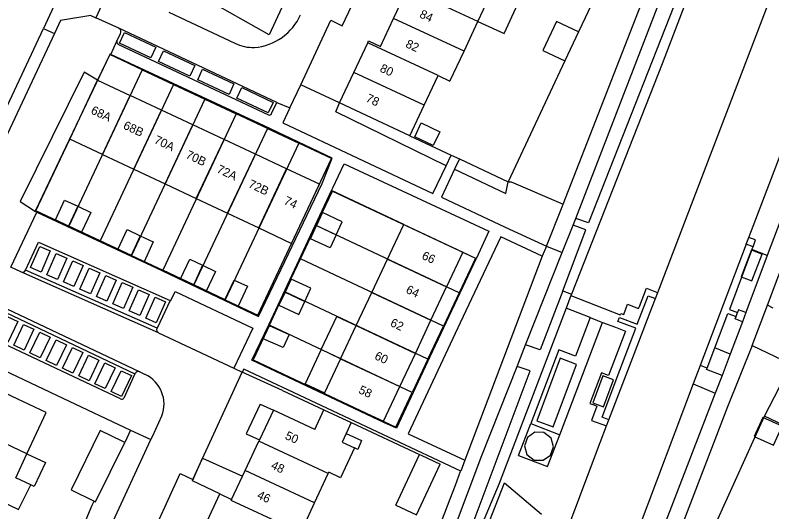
# Model space of a CAD drawing. Extents: x 194485 to 197793, y 468269 to 470822.
# Drawn here: x 195481 to 195586.1, y 470649.4 to 470718.5 of the extents above; entities that cross this region are included whole.
import ezdxf

# ---------------------------------------------------------------- set-up
doc = ezdxf.new("R2010")
doc.units = 0
for name, color, linetype in [('BGT grensvlak begroeid terreindeel', 7, 'Continuous'), ('BGT grensvlak begroeid terreindeel LR', 7, 'Continuous'), ('BGT grensvlak gebouwinstallatie plus 1', 7, 'Continuous'), ('BGT grensvlak onbegroeid terreindeel', 7, 'Continuous'), ('BGT grensvlak overig bouwwerk uitbreiding populatie', 7, 'Continuous'), ('BGT grensvlak pand op maaiveld', 7, 'Continuous'), ('BGT grensvlak pand op maaiveld LR', 7, 'Continuous'), ('BGT grensvlak wegdeel', 7, 'Continuous'), ('BGT tekst huisnummerreeks', 7, 'Continuous'), ('GEM grensvlak WOZ_BRK percelen', 7, 'Continuous')]:
    doc.layers.add(name, color=color, linetype=linetype)

msp = doc.modelspace()

# ---------------------------------------------------------------- linework, layer by layer
at = {"layer": 'BGT grensvlak begroeid terreindeel'}
msp.add_line((195585.05, 470662.7), (195588.76, 470669.92), dxfattribs=at)
for points in [[(195492.41, 470709.42), (195490.53, 470710.51), (195481.63, 470692.55), (195483.78, 470691.14)], [(195540.81, 470697.51), (195525.49, 470705.03), (195526.03, 470706.27)], [(195541.98, 470697.03), (195549.11, 470693.67), (195549.45, 470695.29)], [(195549.45, 470695.29), (195549.86, 470695.27), (195557.07, 470692.15)], [(195528.3, 470592.88), (195524.09, 470594.84), (195524.61, 470595.98), (195534.45, 470617.61), (195541.43, 470634.22), (195548.91, 470653.44), (195554.06, 470649.08)]]:
    msp.add_lwpolyline(points, dxfattribs=at)
at = {"layer": 'BGT grensvlak begroeid terreindeel LR'}
msp.add_line((195496.98, 470660.74), (195499.81, 470659.43), dxfattribs=at)
at = {"layer": 'BGT grensvlak gebouwinstallatie plus 1'}
for p, q in [((195583.24, 470685.82), (195581.81, 470682.09)), ((195583.24, 470685.82), (195584.72, 470685.24)), ((195583.3, 470681.51), (195584.72, 470685.24)), ((195581.81, 470682.09), (195583.3, 470681.51)), ((195526.17, 470670.68), (195523.48, 470671.95)), ((195562.6, 470668.3), (195561.19, 470664.57)), ((195564.09, 470667.73), (195562.6, 470668.3)), ((195562.7, 470663.99), (195564.09, 470667.73)), ((195514.99, 470664.37), (195513.06, 470660.26)), ((195514.99, 470664.37), (195516.82, 470663.54)), ((195561.19, 470664.57), (195562.7, 470663.99)), ((195513.06, 470660.26), (195514.89, 470659.41)), ((195482.58, 470657.44), (195485.19, 470656.24)), ((195533.82, 470650.33), (195537.11, 470657.37)), ((195485.19, 470656.24), (195483.61, 470652.9)), ((195505.57, 470653.7), (195506.99, 470656.85)), ((195506.99, 470656.85), (195512.53, 470654.35)), ((195536.72, 470648.98), (195540.01, 470656.03)), ((195483.61, 470652.9), (195483.11, 470653.14)), ((195509.4, 470651.89), (195505.57, 470653.7)), ((195533.82, 470650.33), (195536.72, 470648.98))]:
    msp.add_line(p, q, dxfattribs=at)
for points in [[(195545.25, 470717.59), (195548.87, 470715.92), (195550.8, 470720.04), (195547.19, 470721.73)], [(195537.37, 470703.46), (195539.93, 470702.24), (195539.01, 470700.32), (195536.46, 470701.53), (195537.37, 470703.46)], [(195523.48, 470671.95), (195525.65, 470676.56), (195528.34, 470675.29)], [(195523.48, 470671.95), (195521.25, 470667.19), (195523.94, 470665.93)], [(195556.68, 470670.74), (195553.42, 470662.04), (195555.68, 470661.2), (195558.94, 470669.9), (195556.68, 470670.74)], [(195551.7, 470658.57), (195552.05, 470657.36), (195553.04, 470656.6), (195554.29, 470656.56), (195555.33, 470657.27), (195555.75, 470658.44), (195555.4, 470659.65), (195554.41, 470660.42), (195553.15, 470660.45), (195552.12, 470659.75), (195551.7, 470658.57)], [(195537.11, 470657.37), (195537.36, 470657.26), (195540.01, 470656.03)]]:
    msp.add_lwpolyline(points, dxfattribs=at)
at = {"layer": 'BGT grensvlak onbegroeid terreindeel'}
for p, q in [((195570.86, 470740.98), (195559.21, 470716.13)), ((195494.13, 470713.06), (195492.41, 470709.42)), ((195494.24, 470713), (195494.13, 470713.06)), ((195557.33, 470712.11), (195549.45, 470695.29)), ((195526.03, 470706.27), (195520.63, 470708.77)), ((195483.78, 470691.14), (195488.53, 470701.23)), ((195535.77, 470701.68), (195541.51, 470699)), ((195542.66, 470698.47), (195549.45, 470695.29)), ((195534.93, 470689.35), (195524.91, 470694.06)), ((195483.95, 470691.07), (195483.78, 470691.14)), ((195543.16, 470685.48), (195545.01, 470684.61)), ((195474.99, 470671.17), (195487.59, 470665.19)), ((195518.08, 470666.26), (195512.49, 470668.83)), ((195518.08, 470666.26), (195523.82, 470663.59)), ((195487.59, 470665.19), (195496.98, 470660.74)), ((195578.33, 470647.85), (195585.05, 470662.7)), ((195593.36, 470658.76), (195585.05, 470662.7)), ((195527.64, 470661.8), (195537.11, 470657.37)), ((195496.98, 470660.74), (195496.17, 470659.04))]:
    msp.add_line(p, q, dxfattribs=at)
for points in [[(195524.78, 470734.18), (195516.24, 470715.73), (195500, 470724.92), (195492.59, 470729.11)], [(195449.68, 470637.46), (195476.28, 470620.3), (195482.54, 470631.82), (195488.55, 470642.89), (195491.67, 470650.33), (195491.91, 470650.88)]]:
    msp.add_lwpolyline(points, dxfattribs=at)
at = {"layer": 'BGT grensvlak overig bouwwerk uitbreiding populatie'}
for points in [[(195583.62, 470659.87), (195586.32, 470658.65), (195587.52, 470661.3), (195584.82, 470662.52), (195583.62, 470659.87)], [(195526.94, 470660.29), (195529.08, 470659.3), (195528.54, 470658.08), (195528.09, 470658.28)]]:
    msp.add_lwpolyline(points, dxfattribs=at)
at = {"layer": 'BGT grensvlak pand op maaiveld'}
for p, q in [((195533.5, 470717.98), (195535.44, 470722.12)), ((195545.25, 470717.59), (195547.19, 470721.73)), ((195543.31, 470713.45), (195545.25, 470717.59)), ((195556.15, 470717.55), (195554.26, 470713.52)), ((195559.21, 470716.13), (195556.15, 470717.55)), ((195559.21, 470716.13), (195557.33, 470712.11)), ((195527.99, 470710.46), (195529.93, 470714.59)), ((195554.26, 470713.52), (195557.33, 470712.11)), ((195526.03, 470706.27), (195527.99, 470710.46)), ((195537.79, 470705.94), (195539.73, 470710.04)), ((195488.53, 470701.23), (195492.41, 470709.42)), ((195492.41, 470709.42), (195496.95, 470707.29)), ((195501.29, 470705.25), (195496.95, 470707.29)), ((195535.77, 470701.68), (195526.03, 470706.27)), ((195535.77, 470701.68), (195537.79, 470705.94)), ((195505.64, 470703.22), (195501.29, 470705.25)), ((195509.98, 470701.18), (195505.64, 470703.22)), ((195493.1, 470699.09), (195488.53, 470701.23)), ((195514.33, 470699.14), (195509.98, 470701.18)), ((195493.1, 470699.09), (195497.44, 470697.04)), ((195518.67, 470697.1), (195514.33, 470699.14)), ((195497.44, 470697.04), (195501.78, 470694.99)), ((195501.78, 470694.99), (195506.12, 470692.95)), ((195506.12, 470692.95), (195510.47, 470690.9)), ((195510.47, 470690.9), (195514.81, 470688.86)), ((195534.93, 470689.35), (195543.16, 470685.48)), ((195543.16, 470685.48), (195540.89, 470680.66)), ((195530.52, 470679.91), (195532.69, 470684.52)), ((195538.72, 470676.05), (195540.89, 470680.66)), ((195528.34, 470675.29), (195530.52, 470679.91)), ((195536.55, 470671.43), (195538.72, 470676.05)), ((195526.17, 470670.68), (195528.34, 470675.29)), ((195526.17, 470670.68), (195523.94, 470665.93)), ((195534.37, 470666.82), (195536.55, 470671.43)), ((195481.31, 470665.05), (195473.54, 470668.74)), ((195516.82, 470663.54), (195514.89, 470659.41)), ((195522.57, 470660.86), (195516.82, 470663.54)), ((195522.57, 470660.86), (195523.82, 470663.59)), ((195523.82, 470663.59), (195527.64, 470661.8)), ((195527.64, 470661.8), (195526.94, 470660.29)), ((195495.92, 470659.16), (195492.78, 470660.7)), ((195526.94, 470660.29), (195526.39, 470659.08)), ((195496.17, 470659.04), (195495.92, 470659.16)), ((195512.9, 470655.15), (195514.81, 470659.23)), ((195514.89, 470659.41), (195514.81, 470659.23)), ((195526.39, 470659.08), (195528.09, 470658.28)), ((195512.53, 470654.35), (195512.9, 470655.15)), ((195524.46, 470654.7), (195524.55, 470654.9)), ((195511.03, 470651.13), (195512.53, 470654.35)), ((195522.55, 470650.63), (195524.46, 470654.7)), ((195507.39, 470647.58), (195509.4, 470651.89)), ((195509.4, 470651.89), (195511.03, 470651.13)), ((195520.55, 470646.34), (195522.55, 470650.63))]:
    msp.add_line(p, q, dxfattribs=at)
for points in [[(195529.93, 470714.59), (195530.06, 470714.88), (195531.69, 470714.11), (195533.5, 470717.98)], [(195539.73, 470710.04), (195541.36, 470709.29), (195543.31, 470713.45)], [(195514.81, 470688.86), (195519.34, 470686.72), (195523.21, 470694.97), (195518.67, 470697.1)], [(195488.37, 470689.12), (195486.55, 470689.98), (195487.83, 470692.73), (195489.65, 470691.87)], [(195489.65, 470691.87), (195491.47, 470691), (195490.19, 470688.26), (195488.37, 470689.12)], [(195525.55, 470687.9), (195526.4, 470689.72), (195523.66, 470691.02), (195522.81, 470689.19)], [(195497.05, 470685.03), (195495.24, 470685.89), (195496.51, 470688.63), (195498.32, 470687.77)], [(195525.55, 470687.9), (195524.7, 470686.08), (195521.96, 470687.37), (195522.81, 470689.19)], [(195532.69, 470684.52), (195533.37, 470685.99), (195534.93, 470689.35)], [(195498.32, 470687.77), (195500.13, 470686.92), (195498.86, 470684.17), (195497.05, 470685.03)], [(195505.71, 470680.93), (195503.92, 470681.79), (195505.2, 470684.53), (195506.99, 470683.67)], [(195506.99, 470683.67), (195508.79, 470682.82), (195507.51, 470680.08), (195505.71, 470680.93)], [(195511.38, 470681.62), (195513.21, 470680.75), (195511.92, 470678), (195510.09, 470678.87), (195511.38, 470681.62)], [(195521.2, 470678.66), (195522.05, 470680.48), (195519.3, 470681.76), (195518.45, 470679.93)], [(195518.45, 470679.93), (195517.59, 470678.11), (195520.34, 470676.83), (195521.2, 470678.66)], [(195515.41, 470673.47), (195516.26, 470675.29), (195519.03, 470674.05), (195518.17, 470672.22), (195515.41, 470673.47)], [(195523.94, 470665.93), (195523.88, 470665.81), (195532.11, 470662), (195534.37, 470666.82)], [(195482.58, 470657.44), (195485.28, 470663.19), (195481.31, 470665.05)], [(195492.78, 470660.7), (195488.73, 470652.43), (195491.91, 470650.88)], [(195491.91, 470650.88), (195492.12, 470650.77), (195496.17, 470659.04)], [(195528.09, 470658.28), (195526.17, 470654.14), (195524.55, 470654.9)], [(195483.11, 470653.14), (195481.03, 470654.14), (195482.58, 470657.44)], [(195475.49, 470652.55), (195481.42, 470649.7), (195483.11, 470653.14)]]:
    msp.add_lwpolyline(points, dxfattribs=at)
at = {"layer": 'BGT grensvlak pand op maaiveld LR'}
for p, q in [((195545.25, 470717.59), (195535.44, 470722.12)), ((195543.31, 470713.45), (195533.5, 470717.98)), ((195539.73, 470710.04), (195529.93, 470714.59)), ((195537.79, 470705.94), (195527.99, 470710.46)), ((195493.1, 470699.09), (195496.95, 470707.29)), ((195497.44, 470697.04), (195501.29, 470705.25)), ((195501.78, 470694.99), (195505.64, 470703.22)), ((195506.12, 470692.95), (195509.98, 470701.18)), ((195510.47, 470690.9), (195514.33, 470699.14)), ((195514.81, 470688.86), (195518.67, 470697.1)), ((195489.65, 470691.87), (195488.37, 470689.12)), ((195522.81, 470689.19), (195525.55, 470687.9)), ((195498.32, 470687.77), (195497.05, 470685.03)), ((195532.69, 470684.52), (195540.89, 470680.66)), ((195506.99, 470683.67), (195505.71, 470680.93)), ((195518.45, 470679.93), (195521.2, 470678.66)), ((195530.52, 470679.91), (195538.72, 470676.05)), ((195528.34, 470675.29), (195536.55, 470671.43)), ((195526.17, 470670.68), (195534.37, 470666.82)), ((195482.58, 470657.44), (195468.07, 470664.35)), ((195524.46, 470654.7), (195514.81, 470659.23)), ((195522.55, 470650.63), (195512.9, 470655.15)), ((195511.03, 470651.13), (195510.96, 470650.98)), ((195518.99, 470647.24), (195510.96, 470650.98))]:
    msp.add_line(p, q, dxfattribs=at)
at = {"layer": 'BGT grensvlak wegdeel'}
for p, q in [((195582.87, 470687.54), (195620.5, 470786.4)), ((195623.16, 470785.48), (195585.44, 470685.05)), ((195585.45, 470678.11), (195615.21, 470757.72)), ((195557.07, 470692.15), (195577.12, 470743.56)), ((195558.83, 470690.19), (195579.17, 470742.78)), ((195490.18, 470727.96), (195484.87, 470716.58)), ((195494.29, 470722.65), (195492.14, 470718.09)), ((195491.48, 470718.41), (195492.14, 470718.09)), ((195495.37, 470716.62), (195492.14, 470718.09)), ((195502.3, 470718.87), (195511.47, 470714.54)), ((195473.26, 470691.81), (195484.87, 470716.58)), ((195486.4, 470715.9), (195474.77, 470691.1)), ((195484.87, 470716.58), (195485.6, 470716.27)), ((195485.6, 470716.27), (195486.4, 470715.9)), ((195495.09, 470714.82), (195495.59, 470715.91)), ((195517.32, 470706.32), (195495.37, 470716.62)), ((195494.24, 470713), (195495.09, 470714.82)), ((195495.24, 470714.44), (195516.16, 470704.6)), ((195519.12, 470705.55), (195520.63, 470708.77)), ((195516.56, 470704.76), (195517.32, 470706.32)), ((195517.32, 470706.32), (195519.12, 470705.55)), ((195540.81, 470697.51), (195541.51, 470699)), ((195541.51, 470699), (195542.66, 470698.47)), ((195542.66, 470698.47), (195541.98, 470697.03)), ((195554.79, 470686.32), (195556.93, 470691.79)), ((195556.93, 470691.79), (195557.07, 470692.15)), ((195480.34, 470683.43), (195483.95, 470691.07)), ((195558.47, 470689.26), (195558.83, 470690.19)), ((195556.96, 470685.46), (195558.47, 470689.26)), ((195582.52, 470686.6), (195582.87, 470687.54)), ((195582.52, 470686.6), (195576.1, 470669.73)), ((195583.48, 470686.24), (195582.52, 470686.6)), ((195551.87, 470672.61), (195556.96, 470685.46)), ((195554.79, 470686.32), (195554.18, 470684.92)), ((195554.79, 470686.32), (195556.96, 470685.46)), ((195583.29, 470685.8), (195583.31, 470685.85)), ((195583.31, 470685.85), (195583.48, 470686.24)), ((195585.44, 470685.05), (195583.31, 470685.85)), ((195554.18, 470684.92), (195543.4, 470656.58)), ((195585.44, 470685.05), (195582.46, 470677.09)), ((195481.73, 470682.74), (195480.34, 470683.43)), ((195500.89, 470674.29), (195481.73, 470682.74)), ((195500.66, 470674.95), (195482.4, 470683)), ((195557.02, 470680.12), (195558.22, 470679.66)), ((195558.14, 470679.45), (195557.48, 470677.73)), ((195558.22, 470679.66), (195558.14, 470679.45)), ((195569.91, 470679.04), (195570.23, 470679.88)), ((195502.47, 470678.8), (195500.66, 470674.95)), ((195583.36, 470672.5), (195585.45, 470678.11)), ((195586.26, 470677.72), (195585.45, 470678.11)), ((195479.64, 470677.11), (195497.6, 470668.57)), ((195498.25, 470668.85), (195479.85, 470677.55)), ((195557.48, 470677.73), (195548.18, 470653.34)), ((195560.85, 470676.4), (195557.48, 470677.73)), ((195581.1, 470676.55), (195581.3, 470677.11)), ((195582.46, 470677.09), (195581.98, 470675.83)), ((195556.61, 470660.12), (195562.56, 470675.73)), ((195581.98, 470675.83), (195580.29, 470671.33)), ((195500.89, 470674.29), (195511.34, 470669.36)), ((195495.61, 470665.1), (195478.17, 470673.31)), ((195550.67, 470669.58), (195551.87, 470672.61)), ((195577.08, 470669.37), (195578.14, 470672.2)), ((195580.29, 470671.33), (195578.14, 470672.2)), ((195583.36, 470672.5), (195588.76, 470669.92)), ((195580.29, 470671.33), (195579.15, 470668.35)), ((195576.1, 470669.73), (195575.12, 470667.17)), ((195497.6, 470668.57), (195496.04, 470665.21)), ((195498.99, 470668.5), (195498.25, 470668.85)), ((195511.34, 470669.36), (195512.49, 470668.83)), ((195552.48, 470668.98), (195550.67, 470669.58)), ((195579.15, 470668.35), (195578.21, 470665.9)), ((195575.12, 470667.17), (195565.08, 470640.42)), ((195575.12, 470667.17), (195578.21, 470665.9)), ((195578.21, 470665.9), (195553.99, 470602.99)), ((195550.89, 470657.24), (195552.58, 470661.66)), ((195552.58, 470661.66), (195556.61, 470660.12)), ((195563.12, 470661.37), (195563.43, 470662.2)), ((195483.29, 470623.64), (195499.81, 470659.43)), ((195554.92, 470655.71), (195556.61, 470660.12)), ((195550.89, 470657.24), (195554.92, 470655.71)), ((195543.4, 470656.58), (195542.85, 470655.04))]:
    msp.add_line(p, q, dxfattribs=at)
for points in [[(195613.37, 470822.29), (195605.25, 470801.38), (195595.06, 470775.16), (195582.19, 470741.42), (195570.83, 470711.67), (195558.22, 470679.66)], [(195570.23, 470679.88), (195614.68, 470796.22), (195624.7, 470822.29)], [(195520.63, 470708.77), (195524.83, 470717.74), (195526.39, 470716.98), (195531.89, 470728.6), (195539.92, 470745.68), (195541.49, 470745), (195547.1, 470757)], [(195581.16, 470741.85), (195570.65, 470715.12), (195560.61, 470689.57), (195558.83, 470690.19)], [(195491.48, 470718.41), (195487.26, 470717.71), (195486.4, 470715.9)], [(195500.48, 470713.98), (195499.8, 470712.53), (195495.46, 470714.57), (195496.14, 470716.02), (195500.48, 470713.98)], [(195483.95, 470691.07), (195500.52, 470683.3), (195514.74, 470676.57), (195523.6, 470695.05), (195525, 470698.57), (195515.56, 470703.04), (195494.24, 470713)], [(195505.92, 470711.43), (195505.24, 470709.98), (195500.89, 470712.02), (195501.57, 470713.47), (195505.92, 470711.43)], [(195511.35, 470708.88), (195510.67, 470707.43), (195506.32, 470709.47), (195507, 470710.92), (195511.35, 470708.88)], [(195516.78, 470706.33), (195516.1, 470704.88), (195511.75, 470706.92), (195512.43, 470708.37), (195516.78, 470706.33)], [(195519.12, 470705.55), (195518.14, 470703.48), (195539, 470693.65), (195540.81, 470697.51)], [(195524.91, 470694.06), (195525.08, 470694.42), (195526.66, 470697.8), (195546.76, 470688.4), (195545.03, 470684.66), (195545.01, 470684.61)], [(195541.98, 470697.03), (195540.17, 470693.15), (195549.03, 470688.99), (195554.79, 470686.32)], [(195513.85, 470670.46), (195516.18, 470675.4), (195524.91, 470694.06)], [(195557.02, 470680.12), (195560.24, 470688.59), (195558.47, 470689.26)], [(195554.18, 470684.92), (195548.41, 470687.64), (195546.76, 470684.09), (195542.79, 470675.68), (195535.56, 470660.22), (195543.4, 470656.58)], [(195583.48, 470686.24), (195583.8, 470687.19), (195582.96, 470687.51), (195582.87, 470687.54)], [(195482.4, 470683), (195484.19, 470686.87), (195502.47, 470678.8)], [(195484.55, 470682.73), (195483.08, 470683.37), (195484.38, 470686.3), (195485.84, 470685.66), (195484.55, 470682.73)], [(195583.29, 470685.8), (195583.13, 470685.37), (195580.17, 470677.54), (195581.3, 470677.11)], [(195486.84, 470681.72), (195485.37, 470682.36), (195486.66, 470685.29), (195488.13, 470684.65), (195486.84, 470681.72)], [(195545.01, 470684.61), (195538.58, 470670.93), (195533.94, 470661.01), (195532.28, 470661.76), (195513.85, 470670.46)], [(195489.12, 470680.71), (195487.66, 470681.35), (195488.95, 470684.28), (195490.42, 470683.64), (195489.12, 470680.71)], [(195491.41, 470679.7), (195489.95, 470680.35), (195491.24, 470683.27), (195492.7, 470682.63), (195491.41, 470679.7)], [(195493.7, 470678.69), (195492.24, 470679.34), (195493.53, 470682.27), (195494.99, 470681.62), (195493.7, 470678.69)], [(195495.99, 470677.68), (195494.52, 470678.33), (195495.81, 470681.26), (195497.28, 470680.61), (195495.99, 470677.68)], [(195498.27, 470676.67), (195496.81, 470677.32), (195498.1, 470680.25), (195499.57, 470679.6), (195498.27, 470676.67)], [(195557.02, 470680.12), (195553.87, 470671.94), (195551.87, 470672.61)], [(195558.14, 470679.45), (195565.01, 470676.78), (195565.08, 470676.99), (195565.52, 470676.83), (195566.04, 470678.26), (195567.57, 470677.67), (195567.68, 470677.95), (195568.64, 470680.49), (195570.05, 470679.95), (195570.23, 470679.88)], [(195500.56, 470675.66), (195499.1, 470676.31), (195500.39, 470679.24), (195501.85, 470678.59), (195500.56, 470675.66)], [(195502.47, 470678.8), (195502.58, 470678.76), (195503.16, 470680.02), (195513.96, 470674.94), (195511.34, 470669.36)], [(195563.43, 470662.2), (195562.49, 470662.56), (195564.97, 470669.09), (195567.19, 470674.92), (195564.69, 470675.87), (195564.9, 470676.43), (195567.38, 470675.5), (195568.89, 470679.43), (195569.75, 470679.1), (195569.91, 470679.04)], [(195563.43, 470662.2), (195566.78, 470670.85), (195569.42, 470677.76), (195569.91, 470679.04)], [(195578.14, 470672.2), (195579.97, 470676.95), (195581.1, 470676.55)], [(195582.46, 470677.09), (195581.44, 470677.48), (195581.3, 470677.11)], [(195479.94, 470672.96), (195478.49, 470673.65), (195479.86, 470676.54), (195481.31, 470675.85), (195479.94, 470672.96)], [(195560.85, 470676.4), (195558.8, 470671.02), (195556.49, 470671.91), (195552.58, 470661.66)], [(195560.85, 470676.4), (195561.86, 470676), (195562.56, 470675.73)], [(195581.98, 470675.83), (195581.55, 470676.01), (195580.98, 470676.24), (195581.1, 470676.55)], [(195482.19, 470671.89), (195480.75, 470672.57), (195482.12, 470675.46), (195483.57, 470674.78), (195482.19, 470671.89)], [(195562.56, 470675.73), (195564.34, 470675.05), (195565.73, 470674.53), (195563.4, 470668.34), (195562.42, 470668.7), (195560.81, 470664.47), (195561.36, 470664.26), (195561.78, 470664.1), (195561.03, 470662.11), (195563.12, 470661.37)], [(195484.45, 470670.81), (195483.01, 470671.5), (195484.38, 470674.39), (195485.83, 470673.7), (195484.45, 470670.81)], [(195486.71, 470669.74), (195485.26, 470670.43), (195486.64, 470673.32), (195488.08, 470672.63), (195486.71, 470669.74)], [(195488.97, 470668.67), (195487.52, 470669.35), (195488.9, 470672.24), (195490.34, 470671.55), (195488.97, 470668.67)], [(195583.36, 470672.5), (195579.89, 470664), (195556.79, 470603.78)], [(195491.23, 470667.59), (195489.78, 470668.28), (195491.15, 470671.17), (195492.6, 470670.48), (195491.23, 470667.59)], [(195493.48, 470666.52), (195492.04, 470667.21), (195493.41, 470670.1), (195494.86, 470669.41), (195493.48, 470666.52)], [(195577.08, 470669.37), (195576.25, 470669.68), (195576.1, 470669.73)], [(195481.72, 470611.26), (195489.12, 470626.85), (195490.7, 470626.08), (195499.09, 470644.25), (195503.9, 470654.71), (195505.65, 470653.9), (195512.49, 470668.83)], [(195495.74, 470665.45), (195494.3, 470666.13), (195495.67, 470669.02), (195497.11, 470668.34), (195495.74, 470665.45)], [(195542.85, 470655.04), (195512.72, 470669.23), (195512.49, 470668.83)], [(195518.93, 470593.29), (195519.51, 470594.46), (195530.68, 470619.04), (195537.62, 470635.53), (195545.77, 470657.22), (195550.67, 470669.58)], [(195520.83, 470592.4), (195524.77, 470600.22), (195532.46, 470617.42), (195543.49, 470644.92), (195552.48, 470668.98)], [(195579.15, 470668.35), (195577.01, 470669.17), (195577.08, 470669.37)], [(195499.81, 470659.43), (195500.06, 470659.98), (195501.33, 470662.72)], [(195537.31, 470598.11), (195540.13, 470604.63), (195542.39, 470609.61), (195543.25, 470611.39), (195546.13, 470618.26), (195550.29, 470628.06), (195552.49, 470633.73), (195554.43, 470638.61), (195555.98, 470642.55), (195556.96, 470645), (195562.22, 470659.05), (195563.12, 470661.37)], [(195548.18, 470653.34), (195544.27, 470643.99), (195534.78, 470620.17), (195526.57, 470601.59), (195522.31, 470592.64)]]:
    msp.add_lwpolyline(points, dxfattribs=at)
for centre, radius, start, end in [((195513.56, 470721.64), 7.71, 274.7814, 335.9869), ((195495.1, 470716.14), 0.543, 334.7627, 60.6381), ((195495.38, 470714.71), 0.307, 160.101, 243.3453), ((195514.1, 470720.11), 6.16, 244.7753, 271.0122), ((195516.3, 470704.83), 0.268, 236.9996, 344.0813), ((195481.93, 470683.24), 0.536, 248.4285, 332.9624), ((195501.08, 470674.72), 0.474, 151.6553, 245.8414), ((195498.05, 470668.41), 0.479, 65.0842, 160.8257), ((195497.08, 470664.36), 4.56, 338.9988, 65.2052), ((195495.77, 470665.39), 0.324, 240.563, 327.4472), ((194815.84, 470929.69), 777.15, 334.44452, 339.30487)]:
    msp.add_arc(centre, radius, start, end, dxfattribs=at)
at = {"layer": 'GEM grensvlak WOZ_BRK percelen'}
for p, q in [((195498.62, 470710.86), (195488.42, 470689.11)), ((195498.62, 470710.86), (195502.97, 470708.83)), ((195502.97, 470708.83), (195492.76, 470687.07)), ((195502.97, 470708.83), (195507.31, 470706.79)), ((195507.31, 470706.79), (195497.11, 470685.03)), ((195507.31, 470706.79), (195511.66, 470704.75)), ((195511.66, 470704.75), (195501.45, 470682.99)), ((195516.01, 470702.71), (195511.66, 470704.75)), ((195516.01, 470702.71), (195505.79, 470680.94)), ((195516.01, 470702.71), (195520.35, 470700.67)), ((195520.35, 470700.67), (195510.13, 470678.89)), ((195492.76, 470687.07), (195488.42, 470689.11)), ((195520.61, 470684.58), (195522.77, 470689.19)), ((195542.62, 470679.85), (195522.77, 470689.19)), ((195497.11, 470685.03), (195492.76, 470687.07)), ((195497.11, 470685.03), (195501.45, 470682.99)), ((195518.44, 470679.96), (195520.61, 470684.58)), ((195540.46, 470675.23), (195520.61, 470684.58)), ((195505.79, 470680.94), (195501.45, 470682.99)), ((195510.13, 470678.89), (195505.79, 470680.94)), ((195516.27, 470675.34), (195518.44, 470679.96)), ((195538.29, 470670.61), (195518.44, 470679.96)), ((195542.62, 470679.85), (195540.46, 470675.23)), ((195536.12, 470666), (195516.27, 470675.34)), ((195538.29, 470670.61), (195540.46, 470675.23)), ((195538.29, 470670.61), (195536.12, 470666))]:
    msp.add_line(p, q, dxfattribs=at)
for points in [[(195498.62, 470710.86), (195494.11, 470712.98), (195483.8, 470691.28), (195488.42, 470689.11)], [(195510.13, 470678.89), (195514.68, 470676.75), (195524.89, 470698.54), (195520.35, 470700.67)], [(195522.77, 470689.19), (195525.02, 470694), (195544.89, 470684.67), (195542.62, 470679.85)], [(195516.27, 470675.34), (195514, 470670.53), (195533.86, 470661.18), (195536.12, 470666)]]:
    msp.add_lwpolyline(points, dxfattribs=at)

# ---------------------------------------------------------------- texts
at = {"layer": 'BGT tekst huisnummerreeks'}
for s, rotation, p in [('84', 334.9, (195537.03, 470718.19)), ('82', 334.9, (195535.09, 470714.05)), ('80', 334.9, (195531.52, 470710.66)), ('78', 334.9, (195529.57, 470706.5)), ('68A', 334.9, (195491.37, 470704.82)), ('68B', 334.9, (195495.86, 470702.72)), ('70A', 334.9, (195500.16, 470700.7)), ('70B', 334.9, (195504.55, 470698.64)), ('72A', 334.9, (195508.85, 470696.63)), ('72B', 334.9, (195513.24, 470694.57)), ('74', 334.9, (195518.18, 470692.25)), ('66', 334.8, (195537.34, 470684.61)), ('64', 334.8, (195535.13, 470679.89)), ('62', 334.8, (195532.96, 470675.28)), ('60', 334.8, (195530.78, 470670.67)), ('58', 334.8, (195528.56, 470665.95)), ('50', 334.8, (195518.34, 470659.58)), ('48', 334.8, (195516.39, 470655.46)), ('46', 334.8, (195514.45, 470651.33))]:
    msp.add_text(s, height=1.2, rotation=rotation, dxfattribs=at).set_placement(p)

doc.saveas('drawing.dxf')
